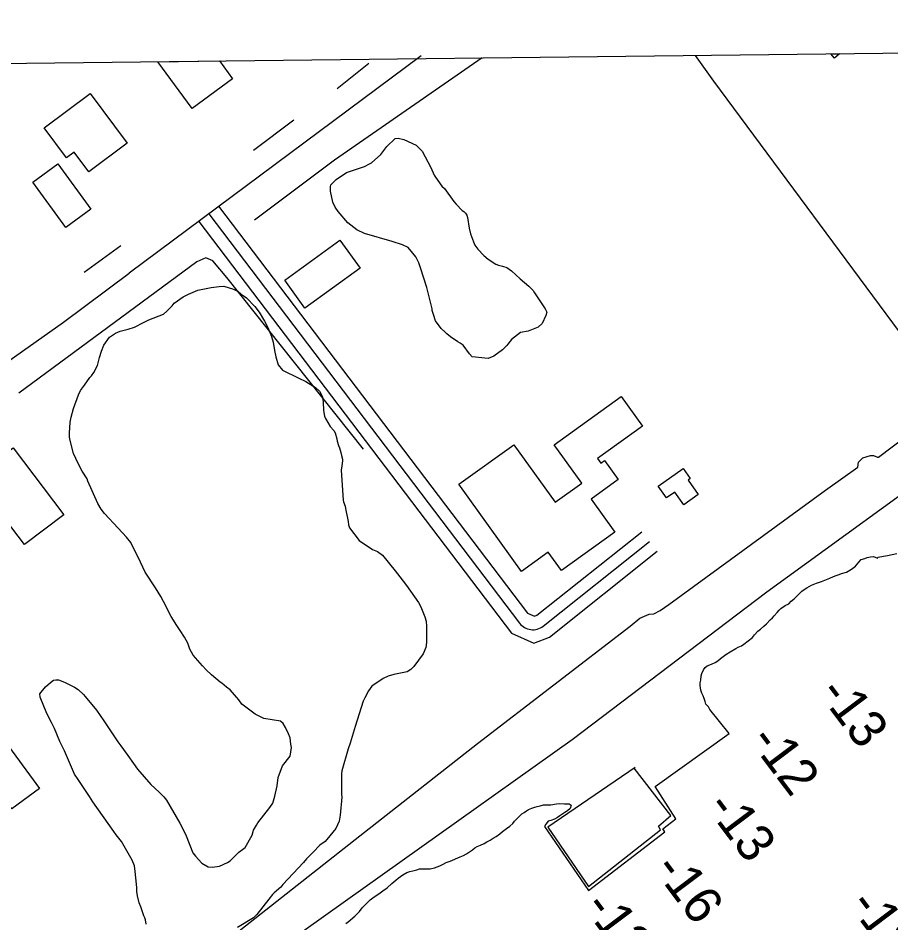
# Model space of a CAD drawing. Extents: x 3683613 to 3738215, y 469626 to 495384.
# Drawn here: x 3694144 to 3695195, y 492263 to 493352 of the extents above; entities that cross this region are included whole.
import ezdxf

# ---------------------------------------------------------------- set-up
doc = ezdxf.new("R2010")
doc.units = 0
for name, color, linetype in [('V-BLDG-OTLN', 7, 'Continuous'), ('V-CHAN-DOCK', 7, 'Continuous'), ('V-GRID-FRAM', 7, 'Continuous'), ('V-LEVE-TOET', 7, 'Continuous'), ('V-ROAD-CNTR', 7, 'Continuous'), ('V-SITE-VEGE', 7, 'Continuous'), ('V-TOPO-SHOR', 7, 'Continuous'), ('V-TOPO-SPOT', 7, 'Continuous')]:
    doc.layers.add(name, color=color, linetype=linetype)

msp = doc.modelspace()

# ---------------------------------------------------------------- linework, layer by layer
at = {"layer": 'V-BLDG-OTLN'}
for p, q in [((3695122.3, 493308.8), (3695132.5, 493308.9)), ((3695126.5, 493303.8), (3695122.3, 493308.8)), ((3695132.5, 493308.9), (3695126.5, 493303.8)), ((3694312.5, 493299.3), (3694386.8, 493300.2)), ((3694354, 493243), (3694312.5, 493299.3)), ((3694386.8, 493300.2), (3694402.6, 493278.8)), ((3694402.6, 493278.8), (3694354, 493243))]:
    msp.add_line(p, q, dxfattribs=at)
for points in [[(3694275.6, 493201.3), (3694229.5, 493166.8), (3694211.8, 493190.5), (3694202.7, 493183.6), (3694175.7, 493219.6), (3694231, 493261)], [(3694232.1, 493121.9), (3694201.7, 493099.8), (3694162, 493154.2), (3694192.4, 493176.3)], [(3694465.2, 493036.3), (3694531.5, 493084.5), (3694555.9, 493050.9), (3694489.5, 493002.7)], [(3694674.6, 492790.7), (3694740.9, 492838.2), (3694790.5, 492769.1), (3694822.5, 492792), (3694789.3, 492838.3), (3694870.1, 492896.2), (3694895.6, 492860.6), (3694841.5, 492821.8), (3694845.4, 492816.3), (3694849.8, 492819.4), (3694866.4, 492796.3), (3694833.9, 492772.9), (3694862.5, 492733), (3694798.1, 492686.8), (3694782.3, 492708.9), (3694749.9, 492685.6)], [(3694090.9, 492798.6), (3694138.4, 492834.6), (3694199.5, 492754.1), (3694152.1, 492718.1)], [(3694914.7, 492788.3), (3694944.7, 492809.5), (3694953.1, 492797.6), (3694950.5, 492795.7), (3694962.7, 492778.4), (3694945.2, 492766), (3694934.4, 492781.2), (3694924.6, 492774.3)], [(3694031.3, 492542.7), (3694082.6, 492580.5), (3694130.5, 492515.5), (3694112.7, 492502.4), (3694170.2, 492424.5), (3694136.8, 492399.9)]]:
    msp.add_lwpolyline(points, close=True, dxfattribs=at)
at = {"layer": 'V-CHAN-DOCK'}
msp.add_lwpolyline([(3694886.8, 492449.7), (3694781.8, 492378), (3694830.6, 492306.7), (3694917.2, 492374.7), (3694915.1, 492379.3), (3694929.9, 492392), (3694885.5, 492448.8)], dxfattribs=at)
at = {"layer": 'V-GRID-FRAM'}
msp.add_lwpolyline([(3687651.7, 493221.8), (3719350.3, 493590.7), (3719569.8, 475409.4), (3687855.3, 475040.3), (3687651.7, 493221.8)], dxfattribs=at)
at = {"layer": 'V-LEVE-TOET'}
for points in [[(3694367.2, 492219.1), (3694555.4, 492367.6), (3694697.1, 492478.7), (3694880.7, 492619.8), (3694892.4, 492629.5), (3694903.8, 492634.5), (3694909.4, 492634.6), (3694917.1, 492638.7), (3694927.5, 492646.1), (3695116, 492783.8), (3695154.7, 492811.1), (3695155.5, 492817.2), (3695160.6, 492822.4), (3695170.1, 492825.5), (3695173.4, 492825.2), (3695178.6, 492823.5), (3695179.8, 492823.3), (3695494.7, 493061.7)], [(3695280.6, 492831.8), (3695045.1, 492660.8), (3694810.9, 492483.2), (3694490.9, 492255), (3694332.2, 492132.7), (3694264.1, 492084.7), (3694138.5, 491987.9), (3693926.7, 491837), (3693737.7, 491697.5), (3693640.3, 491627.5), (3693587.1, 491587.3), (3693561.1, 491567.6), (3693375.6, 491432.8), (3693131.5, 491252.5)]]:
    msp.add_lwpolyline(points, dxfattribs=at)
at = {"layer": 'V-ROAD-CNTR'}
for points in [[(3694629.3, 493306.4), (3694277.9, 493044.8)], [(3694385.7, 493125.3), (3694757.3, 492635.6), (3694765.7, 492631.9), (3694768.5, 492633), (3694894.8, 492733.5)], [(3694373.8, 493116.2), (3694747.7, 492623.5)], [(3694361.8, 493107.1), (3694738.1, 492611.3), (3694765.1, 492599.4), (3694783.7, 492606.8), (3694913.5, 492710)], [(3693012.6, 492122.7), (3693890.2, 492767.4), (3694199.1, 492985.8), (3694277.9, 493044.8)], [(3694776.1, 492619.9), (3694904.2, 492721.8)]]:
    msp.add_lwpolyline(points, dxfattribs=at)
msp.add_arc((3694763.7, 492635.6), 20, 217.1977, 308.5009, dxfattribs=at)
at = {"layer": 'V-SITE-VEGE'}
msp.add_lwpolyline([(3694765.6, 493021.3), (3694778.7, 493002), (3694780.6, 492997.9), (3694779.2, 492993.9), (3694774.9, 492984.4), (3694770, 492979.8), (3694758.2, 492974.9), (3694748.9, 492973.5), (3694738.2, 492965), (3694733.6, 492959.5), (3694732.3, 492957.6), (3694727.4, 492952.5), (3694716.7, 492944.8), (3694709.8, 492942.2), (3694690.6, 492944.3), (3694687.5, 492947.6), (3694680.1, 492958.3), (3694676.2, 492960.4), (3694673.4, 492962.1), (3694664.8, 492968), (3694660.4, 492971.7), (3694658.1, 492973.8), (3694653.4, 492978.4), (3694646.8, 492987.4), (3694644.3, 492995.1), (3694642.8, 493000), (3694642.5, 493002), (3694637.8, 493021), (3694636.4, 493027.5), (3694628.6, 493051.4), (3694626.4, 493057.1), (3694623, 493064.5), (3694619.5, 493069), (3694613.7, 493075.6), (3694607, 493079), (3694594.6, 493083), (3694561.1, 493092.4), (3694552, 493097.1), (3694541, 493105.5), (3694529.4, 493119.1), (3694525.9, 493124.4), (3694523.3, 493130.1), (3694520.5, 493143.4), (3694520.2, 493148.7), (3694520.7, 493151.1), (3694527.3, 493157.7), (3694539.6, 493165.8), (3694561.1, 493173.2), (3694567.2, 493176.6), (3694569.7, 493177.7), (3694580.8, 493187.5), (3694587.9, 493197.3), (3694598.3, 493207), (3694601.9, 493207.3), (3694608.7, 493205.9), (3694623.3, 493198.7), (3694628, 493194.1), (3694630.4, 493191.6), (3694641, 493172), (3694645.2, 493162.6), (3694646.7, 493160.2), (3694654.4, 493149.5), (3694657.6, 493146.6), (3694668.8, 493131), (3694671.5, 493127.7), (3694678.9, 493120.3), (3694680.9, 493119), (3694682.8, 493116.9), (3694684.3, 493114.5), (3694685.1, 493112), (3694687.1, 493099.1), (3694688.9, 493092.2), (3694692.2, 493082.5), (3694694.1, 493078.4), (3694697.6, 493073.5), (3694704.6, 493066.1), (3694710.1, 493061.5), (3694719.2, 493055.6), (3694722.3, 493054.3), (3694727.1, 493053.3), (3694732.3, 493051.6), (3694738.2, 493047.8), (3694748.4, 493037.9), (3694759, 493029.1), (3694764.1, 493024.1)], close=True, dxfattribs=at)
for points in [[(3694235.6, 492925.2), (3694239.8, 492933.5), (3694242.5, 492943.5), (3694244.8, 492951.1), (3694247.8, 492958.2), (3694254.5, 492967.7), (3694261.5, 492972.7), (3694267.2, 492974.9), (3694276.9, 492977.4), (3694284.6, 492980), (3694295.2, 492985.3), (3694301.7, 492988.8), (3694319.2, 492995.5), (3694323.3, 492999), (3694330, 493005.6), (3694332.1, 493008.8), (3694343.1, 493016.5), (3694349.6, 493019.5), (3694360.6, 493024.4), (3694364.7, 493025.1), (3694376.8, 493027.5), (3694386.5, 493028.9), (3694392.1, 493029.1), (3694398.5, 493027.3), (3694402.5, 493026), (3694408.8, 493023), (3694412.7, 493019.6), (3694419.4, 493015), (3694429.2, 493004.7), (3694434.6, 492997.7), (3694441.1, 492987.1), (3694444.9, 492979.3), (3694449.4, 492968.7), (3694451.2, 492961.9), (3694452.9, 492951.8), (3694454.7, 492944.1), (3694457.2, 492934.4), (3694462.7, 492928.2), (3694482.1, 492918.3), (3694490.8, 492914.5), (3694502.2, 492907.3), (3694506.9, 492902.7), (3694510.7, 492895.8), (3694511.3, 492889.4), (3694511.9, 492879.7), (3694512.9, 492872.8), (3694514.4, 492870), (3694520.1, 492860.2), (3694524.4, 492855.6), (3694525.9, 492852.8), (3694528.1, 492845.5), (3694528.5, 492842.6), (3694529.9, 492837.4), (3694531, 492834.5), (3694532.9, 492828.8), (3694533.6, 492825.2), (3694534.6, 492820.8), (3694534.6, 492818.8), (3694534, 492813.1), (3694533, 492807.5)], [(3694183.6, 492552.3), (3694186.9, 492555), (3694189.7, 492555.3), (3694192.9, 492555.2), (3694198.1, 492553.5), (3694202, 492551.7), (3694212.3, 492546.6), (3694216.6, 492543.7), (3694223.3, 492537.8), (3694225.2, 492535.4), (3694238.8, 492518.9), (3694243, 492512.3), (3694247.7, 492505.8), (3694264.6, 492480.8), (3694268.1, 492475.8), (3694276.6, 492464.3), (3694283.1, 492454.5), (3694288.2, 492447.9), (3694304.1, 492429.4), (3694314.3, 492420.2), (3694319.7, 492414.5), (3694322.8, 492410.3), (3694338.9, 492382.9), (3694343.1, 492375.2), (3694346.5, 492367.5), (3694354.7, 492347.1), (3694357.8, 492343), (3694365.6, 492334.7), (3694373.1, 492330.1), (3694377.9, 492330), (3694386.8, 492330.9), (3694396.5, 492335.4), (3694399.4, 492337.4), (3694410.2, 492347.9), (3694415.9, 492352.1), (3694417.6, 492353.7), (3694426, 492368.3), (3694427.8, 492374.3), (3694431.2, 492380.2), (3694432.9, 492383), (3694447.5, 492401.8), (3694450.9, 492407), (3694453.5, 492415.3), (3694456.3, 492427.7), (3694457.4, 492437.7), (3694462.7, 492452), (3694471.8, 492463.4), (3694473.4, 492473.8), (3694472.7, 492477.8), (3694471.7, 492485.5), (3694469.8, 492490.4), (3694466, 492498.1), (3694463.4, 492502.6), (3694460.2, 492505.5), (3694440.2, 492508.9), (3694429.5, 492514.1), (3694413.8, 492526.2), (3694410, 492531.1), (3694399.5, 492543.1), (3694395.1, 492546.4), (3694389.7, 492551.4), (3694387.7, 492552.7), (3694377.1, 492561.4), (3694370.8, 492567.2), (3694366.2, 492572.2), (3694354.9, 492585), (3694351.1, 492592.3), (3694350.4, 492594.8), (3694348.5, 492599.6), (3694344.7, 492606.6), (3694339.3, 492614.8), (3694335.5, 492620.9), (3694328.5, 492631.6), (3694319.4, 492649.5), (3694316, 492655.6), (3694309.9, 492665.9), (3694297.2, 492685.1), (3694291.9, 492696.9), (3694280.1, 492720.6), (3694274.7, 492727.2), (3694265, 492737.9), (3694248.6, 492755.7), (3694244.4, 492760.6), (3694240.5, 492767.6), (3694228.5, 492794.4), (3694227.4, 492797.3), (3694221.6, 492806.3), (3694216.7, 492815.7), (3694211, 492827.9), (3694207, 492843.3), (3694206.3, 492847.3), (3694206.1, 492852.2), (3694207.3, 492865.4), (3694208.3, 492871.4), (3694211, 492881.8), (3694217.1, 492898.5), (3694219.6, 492903.6), (3694224.3, 492909.9), (3694230.6, 492919.3), (3694232.6, 492921.3), (3694235.6, 492925.2)], [(3694533, 492807.5), (3694535.6, 492771.7), (3694535.9, 492769.7), (3694537.8, 492764.4), (3694538.5, 492761.6), (3694541.7, 492745.8), (3694541.9, 492741.8), (3694543, 492738.1), (3694554.6, 492722.9), (3694570.8, 492712), (3694576.8, 492709.8), (3694582.7, 492705.2), (3694598.2, 492686.7), (3694603.6, 492679.3), (3694611.7, 492669), (3694626, 492648.5), (3694629, 492643.2), (3694633.9, 492631), (3694635.4, 492626.1), (3694636, 492619.7), (3694635.8, 492600.4), (3694635.2, 492594.4), (3694631.8, 492586.8), (3694620.5, 492571.5), (3694616.8, 492567.6), (3694612.7, 492564.9), (3694596.5, 492561.8), (3694589.6, 492559.6), (3694583.5, 492556.9), (3694570, 492547.7), (3694566.2, 492542.2), (3694561.5, 492533.5), (3694559.8, 492529.5), (3694550, 492499.3), (3694543.8, 492479), (3694541.6, 492472.2), (3694534, 492445.9), (3694533.5, 492442.3), (3694533.5, 492427.8), (3694533.6, 492417.8), (3694533.9, 492414.2), (3694532, 492392.5), (3694530.6, 492385.3), (3694526.7, 492376.2), (3694519.6, 492367.6), (3694513.8, 492360.9), (3694507.6, 492356.3), (3694499.4, 492347.7), (3694491.5, 492339.9), (3694487.8, 492335.6), (3694462.9, 492309), (3694460.4, 492305.8), (3694452.5, 492298.8), (3694450.4, 492296.9), (3694446.3, 492291.4), (3694431.7, 492272.9), (3694427.5, 492269), (3694408.3, 492257.1)], [(3694298.7, 492261.2), (3694297.7, 492266.4), (3694296.9, 492268.9), (3694295.8, 492271.3), (3694292.1, 492281.9), (3694290.2, 492286.7), (3694288.1, 492295.2), (3694287.4, 492300.5), (3694287.2, 492305.3), (3694286.3, 492317), (3694285.3, 492324.7), (3694284.3, 492331.5), (3694281.7, 492338.4), (3694268.7, 492360.9), (3694262.5, 492368.7), (3694259.8, 492372.8), (3694234.4, 492408.5), (3694230.5, 492414.7), (3694216.7, 492435.2), (3694212.4, 492441.7), (3694200.4, 492469.8), (3694194.7, 492481.2), (3694188.3, 492496.7), (3694184.5, 492504), (3694179.2, 492514.6), (3694171, 492534.6), (3694170.7, 492538.6), (3694177.4, 492546.8), (3694183.6, 492552.3)]]:
    msp.add_lwpolyline(points, dxfattribs=at)
at = {"layer": 'V-TOPO-SHOR'}
for p, q in [((3694566.6, 493297), (3694528.2, 493266.5)), ((3694476.1, 493228.9), (3694427.7, 493192.5)), ((3694268, 493077.9), (3694224, 493045.7))]:
    msp.add_line(p, q, dxfattribs=at)
for points in [[(3695332, 493015.8), (3695247.5, 492953.4), (3695239.5, 492949.3), (3695227.6, 492947.9), (3695220.8, 492952.7), (3694981.6, 493276), (3694959.5, 493306.9)], [(3694702.8, 493303.9), (3694525.1, 493180.7), (3694428.9, 493108.6)], [(3694560.2, 492832.9), (3694395.4, 493039.4), (3694378.8, 493059.7), (3694370.3, 493063.3), (3694359.6, 493058.4), (3694145.3, 492900.5)], [(3695178.8, 492702.8), (3695190.6, 492705), (3695201.8, 492707.5)], [(3694965.8, 492542.9), (3694965.1, 492548.3), (3694965.2, 492551.7), (3694965.8, 492555), (3694966.3, 492560), (3694967.2, 492563.1), (3694969.2, 492567.4), (3694971, 492570), (3694973.3, 492572), (3694976.5, 492573.2), (3694979.4, 492574.4), (3694983.2, 492576.1), (3694986.2, 492578.3), (3694989.6, 492580.9), (3694995.8, 492585.7), (3695001.1, 492589.1), (3695007.9, 492592.9), (3695010.6, 492594.5), (3695014.9, 492596.4), (3695017.4, 492598.4), (3695022.9, 492602.2), (3695027.9, 492606.4), (3695030.6, 492609.3), (3695034.5, 492613.9), (3695037.5, 492616.4), (3695041.6, 492619.8), (3695044.8, 492622.8), (3695049.1, 492627.7), (3695051.9, 492630.1), (3695054, 492632.5), (3695057.7, 492636.2), (3695060, 492639), (3695062.2, 492641.2), (3695067.3, 492644.6), (3695071.9, 492646.6), (3695074.5, 492650), (3695078.1, 492652.8), (3695080.7, 492655.2), (3695084.4, 492659.3), (3695087.4, 492662.1), (3695090.1, 492664.1), (3695093.3, 492665.9), (3695098.8, 492669.3), (3695104.9, 492671.8), (3695111.2, 492673.7), (3695115.2, 492675.3), (3695121.1, 492677.8), (3695125.6, 492679.7), (3695128.7, 492680.9), (3695132.3, 492682.2), (3695135.2, 492683.2), (3695141.1, 492684.9), (3695147.3, 492688.7), (3695151.9, 492692.1), (3695156, 492696.9), (3695158.8, 492700), (3695163.1, 492701.5), (3695166, 492702.5), (3695170, 492703.4), (3695173.5, 492703.7), (3695178.3, 492701.8), (3695178.8, 492702.8)], [(3694538.7, 492262.2), (3694541.5, 492264), (3694549.4, 492270.9), (3694552.2, 492273.5), (3694555.2, 492276.5), (3694558.6, 492280.8), (3694561.2, 492283.6), (3694565.5, 492288.3), (3694568.1, 492290.5), (3694571.3, 492292.9), (3694575.3, 492295.9), (3694578.3, 492297.9), (3694583.4, 492301.5), (3694588.5, 492305.1), (3694594.2, 492310.1), (3694596.6, 492312.1), (3694598.9, 492314.2), (3694601.9, 492316.4), (3694607.3, 492320.6), (3694612.1, 492323.3), (3694615.7, 492324.7), (3694619.3, 492325.6), (3694624.3, 492326.5), (3694627.2, 492327.7), (3694630.6, 492327.8), (3694634.9, 492327.7), (3694640.4, 492327.9), (3694645.4, 492329), (3694651.9, 492331.5), (3694655.7, 492333.3), (3694659.5, 492335.3), (3694663.1, 492336.6), (3694666.3, 492337.8), (3694670.7, 492339.9), (3694676.2, 492342.1), (3694680.2, 492344), (3694684, 492346), (3694691, 492350.8), (3694694, 492353), (3694696.7, 492354.6), (3694700.7, 492356.3), (3694705, 492358.5), (3694708.3, 492360.3), (3694712.4, 492362.2), (3694716, 492364.6), (3694719.6, 492366.8), (3694724, 492370), (3694727.4, 492372.6), (3694731.9, 492376.2), (3694736, 492379.2), (3694739.6, 492382.4), (3694741.8, 492385.1), (3694745.4, 492388.9), (3694747.6, 492391.4), (3694750.6, 492394), (3694753.3, 492395.8), (3694756.1, 492397.6), (3694758.6, 492399.4), (3694762.4, 492400.7), (3694766, 492402.1), (3694769.1, 492403), (3694772.5, 492403.7), (3694776.7, 492404.7), (3694782.3, 492404.7), (3694785.4, 492405), (3694792.1, 492405.9), (3694795.3, 492406.4), (3694801.7, 492406.2), (3694807.3, 492406), (3694810, 492404.3), (3694808.6, 492400.4), (3694805.4, 492397.6), (3694802.2, 492395.6), (3694798.6, 492393.4), (3694796.1, 492391.8), (3694793.3, 492389.8), (3694789.9, 492387.8), (3694785.3, 492385.9), (3694782.3, 492385.1), (3694779.3, 492381.7), (3694777.6, 492378.6), (3694830.7, 492301.9), (3694922.5, 492372.5), (3694920.1, 492376.1), (3694935.8, 492388.1), (3694910.8, 492426.9), (3695000.1, 492490.7), (3694976.8, 492519.7), (3694975, 492522.7), (3694972, 492526.1), (3694971, 492529.4), (3694969.9, 492533), (3694968.7, 492536.2), (3694967.2, 492539.3), (3694965.8, 492542.9)], [(3694651.9, 492331.5), (3694655.7, 492333.3), (3694659.5, 492335.3), (3694663.1, 492336.6), (3694666.3, 492337.8), (3694670.7, 492339.9), (3694676.2, 492342.1), (3694680.2, 492344), (3694684, 492346), (3694691, 492350.8), (3694694, 492353), (3694696.7, 492354.6), (3694700.7, 492356.3), (3694705, 492358.5), (3694708.3, 492360.3), (3694712.4, 492362.2), (3694716, 492364.6), (3694719.6, 492366.8), (3694724, 492370), (3694727.4, 492372.6), (3694731.9, 492376.2), (3694736, 492379.2), (3694739.6, 492382.4), (3694741.8, 492385.1), (3694745.4, 492388.9), (3694747.6, 492391.4), (3694750.6, 492394), (3694753.3, 492395.8), (3694756.1, 492397.6), (3694758.6, 492399.4), (3694762.4, 492400.7), (3694766, 492402.1), (3694769.1, 492403), (3694772.5, 492403.7), (3694776.7, 492404.7), (3694782.3, 492404.7), (3694785.4, 492405), (3694792.1, 492405.9), (3694795.3, 492406.4), (3694801.7, 492406.2), (3694807.3, 492406), (3694810, 492404.3), (3694808.6, 492400.4), (3694805.4, 492397.6), (3694802.2, 492395.6), (3694798.6, 492393.4), (3694796.1, 492391.8), (3694793.3, 492389.8), (3694789.9, 492387.8), (3694785.3, 492385.9), (3694782.3, 492385.1), (3694779.3, 492381.7), (3694777.6, 492378.6)], [(3694538.7, 492262.2), (3694541.5, 492264), (3694549.4, 492270.9), (3694552.2, 492273.5), (3694555.2, 492276.5), (3694558.6, 492280.8), (3694561.2, 492283.6), (3694565.5, 492288.3), (3694568.1, 492290.5), (3694571.3, 492292.9), (3694575.3, 492295.9), (3694578.3, 492297.9), (3694583.4, 492301.5), (3694588.5, 492305.1), (3694594.2, 492310.1), (3694596.6, 492312.1), (3694598.9, 492314.2), (3694601.9, 492316.4), (3694607.3, 492320.6), (3694612.1, 492323.3), (3694615.7, 492324.7), (3694619.3, 492325.6), (3694624.3, 492326.5), (3694627.2, 492327.7), (3694630.6, 492327.8), (3694634.9, 492327.7), (3694640.4, 492327.9), (3694645.4, 492329), (3694651.9, 492331.5)]]:
    msp.add_lwpolyline(points, dxfattribs=at)

# ---------------------------------------------------------------- texts
at = {"layer": 'V-TOPO-SPOT'}
for s, p in [('-13', (3695106.2, 492539.3)), ('-12', (3695023.3, 492482)), ('-13', (3694971.1, 492401.9)), ('-16', (3694907.8, 492327.4)), ('-18', (3695142.8, 492284.2)), ('-12', (3694823.4, 492281.7))]:
    msp.add_text(s, height=45, rotation=306.9347, dxfattribs=at).set_placement(p)

doc.saveas('drawing.dxf')
